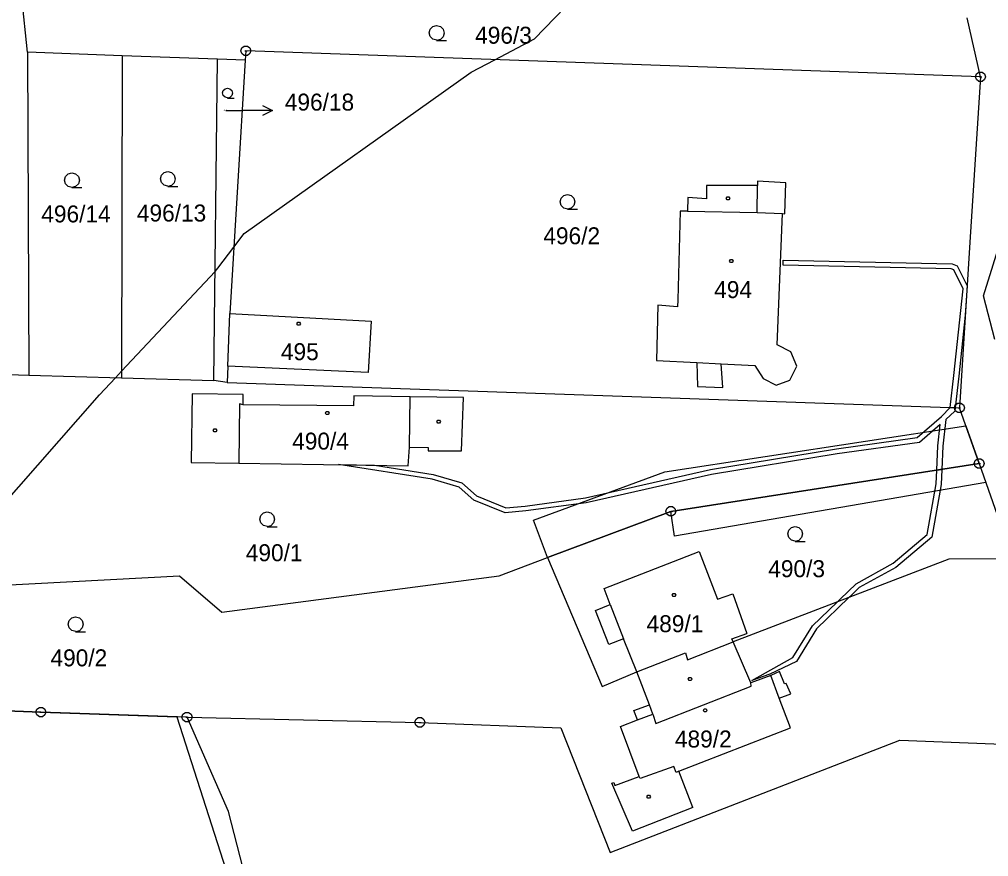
# Model space of a CAD drawing. Extents: x -759060 to -757386, y -1172273 to -1170948.
# Drawn here: x -758726 to -758628.9, y -1172062.4 to -1171978.6 of the extents above; entities that cross this region are included whole.
import ezdxf

# ---------------------------------------------------------------- set-up
doc = ezdxf.new("R2010")
doc.units = 0
for name, color, linetype in [('Vrstva 1', 7, 'Continuous'), ('Vrstva 11', 7, 'Continuous'), ('Vrstva 12', 7, 'Continuous'), ('Vrstva 13', 7, 'Continuous'), ('Vrstva 2', 7, 'Continuous'), ('Vrstva 3', 7, 'Continuous'), ('Vrstva 4', 7, 'Continuous'), ('Vrstva 5', 7, 'Continuous'), ('Vrstva 7', 7, 'Continuous'), ('Vrstva 8', 7, 'Continuous')]:
    doc.layers.add(name, color=color, linetype=linetype)

msp = doc.modelspace()

# ---------------------------------------------------------------- linework, layer by layer
at = {"layer": 'Vrstva 1'}
for p, q in [((-758725.21, -1171981.86), (-758725.83, -1171975.88)), ((-758629.66, -1171984.32), (-758631.02, -1171978.42)), ((-758715.71, -1171982.2), (-758725.21, -1171981.86)), ((-758725.21, -1171981.86), (-758725.08, -1172014.22)), ((-758703.31, -1171981.71), (-758703.37, -1171982.64)), ((-758629.66, -1171984.32), (-758703.31, -1171981.71)), ((-758715.71, -1171982.2), (-758715.79, -1172014.48)), ((-758706.17, -1171982.54), (-758715.71, -1171982.2)), ((-758706.54, -1172014.75), (-758706.17, -1171982.54)), ((-758703.37, -1171982.64), (-758706.17, -1171982.54)), ((-758703.37, -1171982.64), (-758704.93, -1172008.04)), ((-758629.66, -1171984.32), (-758630.72, -1172000.87)), ((-758649.18, -1171994.93), (-758652.01, -1171994.76)), ((-758652.01, -1171994.76), (-758652.01, -1171995.22)), ((-758657.12, -1171995.19), (-758657.13, -1171996.55)), ((-758652.01, -1171995.22), (-758657.12, -1171995.19)), ((-758649.27, -1171998.03), (-758649.18, -1171994.93)), ((-758659, -1171996.41), (-758659.04, -1171997.79)), ((-758657.13, -1171996.55), (-758659, -1171996.41)), ((-758629.38, -1172006.27), (-758626.38, -1171996.63)), ((-758659.77, -1171997.77), (-758660.02, -1172006.66)), ((-758659.04, -1171997.79), (-758659.77, -1171997.77)), ((-758650.04, -1172011.16), (-758649.52, -1171998.02)), ((-758649.52, -1171998.02), (-758649.27, -1171998.03)), ((-758630.72, -1172000.87), (-758631.78, -1172017.48)), ((-758628.23, -1172010.63), (-758629.38, -1172006.27)), ((-758662.02, -1172007.18), (-758662.16, -1172012.73)), ((-758660.04, -1172007.36), (-758662.02, -1172007.18)), ((-758660.02, -1172006.66), (-758660.04, -1172007.36)), ((-758705.13, -1172013.3), (-758704.93, -1172008.04)), ((-758704.93, -1172008.04), (-758690.76, -1172008.81)), ((-758690.76, -1172008.81), (-758691.04, -1172013.93)), ((-758648.68, -1172011.88), (-758650.04, -1172011.16)), ((-758648.07, -1172013.3), (-758648.68, -1172011.88)), ((-758662.16, -1172012.73), (-758658.11, -1172012.94)), ((-758658.11, -1172012.94), (-758658.03, -1172015.35)), ((-758655.5, -1172015.44), (-758655.67, -1172013.07)), ((-758655.67, -1172013.07), (-758652.28, -1172013.25)), ((-758652.28, -1172013.25), (-758651.45, -1172014.53)), ((-758736.7, -1172013.85), (-758725.08, -1172014.22)), ((-758725.08, -1172014.22), (-758715.79, -1172014.48)), ((-758705.13, -1172013.3), (-758705.19, -1172014.94)), ((-758691.04, -1172013.93), (-758705.13, -1172013.3)), ((-758648.78, -1172014.7), (-758648.07, -1172013.3)), ((-758715.79, -1172014.48), (-758706.54, -1172014.75)), ((-758705.19, -1172014.94), (-758706.54, -1172014.75)), ((-758705.19, -1172014.94), (-758631.78, -1172017.48)), ((-758651.45, -1172014.53), (-758650.15, -1172015.2)), ((-758650.15, -1172015.2), (-758648.78, -1172014.7)), ((-758708.7, -1172016.08), (-758708.81, -1172022.94)), ((-758703.58, -1172016.15), (-758708.7, -1172016.08)), ((-758703.6, -1172017.19), (-758703.58, -1172016.15)), ((-758658.03, -1172015.35), (-758655.5, -1172015.44)), ((-758692.5, -1172016.26), (-758692.52, -1172017.27)), ((-758686.83, -1172016.36), (-758692.5, -1172016.26)), ((-758681.5, -1172016.44), (-758686.83, -1172016.36)), ((-758681.71, -1172021.78), (-758681.5, -1172016.44)), ((-758692.52, -1172017.27), (-758703.6, -1172017.19)), ((-758629.8, -1172023.06), (-758631.78, -1172017.48)), ((-758687.04, -1172023.27), (-758686.91, -1172021.41)), ((-758686.91, -1172021.41), (-758685.03, -1172021.45)), ((-758685.03, -1172021.45), (-758685.03, -1172021.78)), ((-758685.03, -1172021.78), (-758681.71, -1172021.78)), ((-758708.81, -1172022.94), (-758704.01, -1172023.01)), ((-758704.01, -1172023.01), (-758687.04, -1172023.27)), ((-758660.71, -1172027.85), (-758629.8, -1172023.06)), ((-758629.8, -1172023.06), (-758626.47, -1172032.59)), ((-758673.06, -1172032.47), (-758660.71, -1172027.85)), ((-758677.91, -1172034.29), (-758673.06, -1172032.47)), ((-758673.06, -1172032.47), (-758667.58, -1172045.39)), ((-758667.4, -1172035.58), (-758657.86, -1172031.86)), ((-758657.86, -1172031.86), (-758656.02, -1172036.64)), ((-758632.84, -1172032.64), (-758654.45, -1172040.92)), ((-758626.47, -1172032.59), (-758632.84, -1172032.64)), ((-758730.18, -1172035.39), (-758709.98, -1172034.31)), ((-758709.98, -1172034.31), (-758705.72, -1172037.95)), ((-758705.72, -1172037.95), (-758677.91, -1172034.29)), ((-758666.78, -1172037.19), (-758667.4, -1172035.58)), ((-758656.02, -1172036.64), (-758654.48, -1172036.1)), ((-758654.48, -1172036.1), (-758653.08, -1172040.09)), ((-758668.28, -1172037.77), (-758666.78, -1172037.19)), ((-758666.93, -1172041.19), (-758668.28, -1172037.77)), ((-758654.58, -1172040.62), (-758653.08, -1172040.09)), ((-758665.46, -1172040.63), (-758666.93, -1172041.19)), ((-758664.11, -1172043.92), (-758665.46, -1172040.63)), ((-758659.03, -1172042.73), (-758654.45, -1172040.92)), ((-758654.45, -1172040.92), (-758654.58, -1172040.62)), ((-758652.7, -1172045.02), (-758654.45, -1172040.92)), ((-758664.11, -1172043.92), (-758659.25, -1172042.03)), ((-758659.25, -1172042.03), (-758659.03, -1172042.73)), ((-758667.58, -1172045.39), (-758664.11, -1172043.92)), ((-758662.86, -1172047.22), (-758664.11, -1172043.92)), ((-758650.67, -1172044.29), (-758652.7, -1172045.02)), ((-758649.83, -1172043.9), (-758650.67, -1172044.29)), ((-758649.31, -1172045.14), (-758649.83, -1172043.9)), ((-758649.16, -1172045.08), (-758649.31, -1172045.14)), ((-758648.69, -1172046.11), (-758649.16, -1172045.08)), ((-758649.85, -1172046.56), (-758648.69, -1172046.11)), ((-758723.86, -1172047.96), (-758759.81, -1172046.67)), ((-758664.41, -1172047.81), (-758662.86, -1172047.22)), ((-758648.72, -1172049.53), (-758649.85, -1172046.56)), ((-758709.21, -1172048.46), (-758723.86, -1172047.96)), ((-758664.04, -1172048.74), (-758664.41, -1172047.81)), ((-758705.06, -1172057.91), (-758709.21, -1172048.46)), ((-758709.21, -1172048.46), (-758685.87, -1172048.99)), ((-758685.87, -1172048.99), (-758671.73, -1172049.52)), ((-758665.76, -1172049.41), (-758664.04, -1172048.74)), ((-758671.73, -1172049.52), (-758666.8, -1172062.03)), ((-758663.87, -1172054.39), (-758665.76, -1172049.41)), ((-758659.92, -1172053.88), (-758648.72, -1172049.53)), ((-758666.8, -1172062.03), (-758637.74, -1172050.78)), ((-758637.74, -1172050.78), (-758619.88, -1172051.45)), ((-758658.5, -1172057.52), (-758659.92, -1172053.88)), ((-758666.62, -1172055.09), (-758666.42, -1172055.02)), ((-758666.42, -1172055.02), (-758666.31, -1172055.31)), ((-758666.31, -1172055.31), (-758663.87, -1172054.39)), ((-758664.54, -1172059.87), (-758666.62, -1172055.09)), ((-758702.71, -1172066.93), (-758705.06, -1172057.91)), ((-758658.5, -1172057.52), (-758664.54, -1172059.87))]:
    msp.add_line(p, q, dxfattribs=at)
at = {"layer": 'Vrstva 11'}
for p, q in [((-758674.37, -1171980.52), (-758671.32, -1171977.34)), ((-758678.34, -1171982.6), (-758674.37, -1171980.52)), ((-758680.73, -1171983.85), (-758678.34, -1171982.6)), ((-758703.49, -1172000), (-758680.73, -1171983.85)), ((-758704.52, -1172001.37), (-758703.5, -1172000.01)), ((-758703.5, -1172000.01), (-758703.49, -1172000)), ((-758706.11, -1172003.48), (-758704.52, -1172001.37)), ((-758706.41, -1172003.81), (-758706.11, -1172003.48)), ((-758715.79, -1172013.81), (-758706.41, -1172003.81)), ((-758716.4, -1172014.46), (-758715.79, -1172013.81)), ((-758717.99, -1172016.16), (-758716.4, -1172014.46)), ((-758733.18, -1172033.48), (-758717.99, -1172016.16)), ((-758745.27, -1172047.19), (-758723.86, -1172047.96)), ((-758723.86, -1172047.96), (-758710.22, -1172048.43)), ((-758710.22, -1172048.43), (-758704.29, -1172066.92))]:
    msp.add_line(p, q, dxfattribs=at)
at = {"layer": 'Vrstva 12'}
for p, q in [((-758659.77, -1171997.77), (-758660.02, -1172006.66)), ((-758659.04, -1171997.79), (-758659.77, -1171997.77)), ((-758659.04, -1171997.79), (-758652.07, -1171997.92)), ((-758652.07, -1171997.92), (-758649.52, -1171998.02)), ((-758650.04, -1172011.16), (-758649.52, -1171998.02)), ((-758662.02, -1172007.18), (-758662.16, -1172012.73)), ((-758660.04, -1172007.36), (-758662.02, -1172007.18)), ((-758660.02, -1172006.66), (-758660.04, -1172007.36)), ((-758705.13, -1172013.3), (-758704.93, -1172008.04)), ((-758704.93, -1172008.04), (-758690.76, -1172008.81)), ((-758690.76, -1172008.81), (-758691.04, -1172013.93)), ((-758648.68, -1172011.88), (-758650.04, -1172011.16)), ((-758648.07, -1172013.3), (-758648.68, -1172011.88)), ((-758662.16, -1172012.73), (-758658.11, -1172012.94)), ((-758658.11, -1172012.94), (-758655.67, -1172013.07)), ((-758655.67, -1172013.07), (-758652.28, -1172013.25)), ((-758652.28, -1172013.25), (-758651.45, -1172014.53)), ((-758691.04, -1172013.93), (-758705.13, -1172013.3)), ((-758648.78, -1172014.7), (-758648.07, -1172013.3)), ((-758651.45, -1172014.53), (-758650.15, -1172015.2)), ((-758650.15, -1172015.2), (-758648.78, -1172014.7)), ((-758703.94, -1172017.06), (-758704.01, -1172023.01)), ((-758703.6, -1172017.19), (-758703.94, -1172017.06)), ((-758692.5, -1172016.26), (-758692.52, -1172017.27)), ((-758686.83, -1172016.36), (-758692.5, -1172016.26)), ((-758686.91, -1172021.41), (-758686.83, -1172016.36)), ((-758692.52, -1172017.27), (-758703.6, -1172017.19)), ((-758687.04, -1172023.27), (-758686.91, -1172021.41)), ((-758704.01, -1172023.01), (-758687.04, -1172023.27)), ((-758667.4, -1172035.58), (-758657.86, -1172031.86)), ((-758657.86, -1172031.86), (-758656.02, -1172036.64)), ((-758666.78, -1172037.19), (-758667.4, -1172035.58)), ((-758656.02, -1172036.64), (-758654.48, -1172036.1)), ((-758654.48, -1172036.1), (-758653.08, -1172040.09)), ((-758666.78, -1172037.19), (-758665.46, -1172040.63)), ((-758654.58, -1172040.62), (-758653.08, -1172040.09)), ((-758664.11, -1172043.92), (-758665.46, -1172040.63)), ((-758659.03, -1172042.73), (-758654.45, -1172040.92)), ((-758654.45, -1172040.92), (-758654.58, -1172040.62)), ((-758664.11, -1172043.92), (-758659.25, -1172042.03)), ((-758659.25, -1172042.03), (-758659.03, -1172042.73)), ((-758650.67, -1172044.29), (-758652.7, -1172045.02)), ((-758649.85, -1172046.56), (-758650.67, -1172044.29)), ((-758652.65, -1172045.36), (-758652.7, -1172045.02)), ((-758662.21, -1172049.09), (-758652.65, -1172045.36)), ((-758648.72, -1172049.53), (-758649.85, -1172046.56)), ((-758664.04, -1172048.74), (-758662.51, -1172048.15)), ((-758662.51, -1172048.15), (-758662.21, -1172049.09)), ((-758665.76, -1172049.41), (-758664.04, -1172048.74)), ((-758663.87, -1172054.39), (-758665.76, -1172049.41)), ((-758659.92, -1172053.88), (-758648.72, -1172049.53)), ((-758660.42, -1172053.39), (-758663.79, -1172054.61)), ((-758660.19, -1172053.99), (-758660.42, -1172053.39)), ((-758659.92, -1172053.88), (-758660.19, -1172053.99)), ((-758663.79, -1172054.61), (-758663.87, -1172054.39))]:
    msp.add_line(p, q, dxfattribs=at)
at = {"layer": 'Vrstva 13'}
for p, q in [((-758649.46, -1172003.17), (-758649.44, -1172002.67)), ((-758632.61, -1172003.56), (-758649.46, -1172003.17)), ((-758649.44, -1172002.67), (-758632.51, -1172003.06)), ((-758632.35, -1172003.66), (-758632.61, -1172003.56)), ((-758632.51, -1172003.06), (-758631.99, -1172003.26)), ((-758631.99, -1172003.26), (-758631, -1172005.25)), ((-758631.39, -1172005.57), (-758632.35, -1172003.66)), ((-758631, -1172005.25), (-758631.19, -1172008.19)), ((-758632.34, -1172014.25), (-758631.39, -1172005.57)), ((-758631.19, -1172008.19), (-758631.84, -1172014.31)), ((-758632.7, -1172017.45), (-758632.34, -1172014.25)), ((-758631.84, -1172014.31), (-758632.2, -1172017.47)), ((-758633.56, -1172018.33), (-758632.7, -1172017.45)), ((-758632.23, -1172017.8), (-758633.15, -1172018.64)), ((-758632.7, -1172017.45), (-758632.2, -1172017.47)), ((-758632.2, -1172017.47), (-758632.7, -1172017.45)), ((-758632.2, -1172017.47), (-758632.23, -1172017.8)), ((-758636, -1172020.46), (-758633.56, -1172018.33)), ((-758633.15, -1172018.64), (-758633.44, -1172021.32)), ((-758661.32, -1172023.9), (-758631.14, -1172019.28)), ((-758633.71, -1172019.13), (-758635.78, -1172020.94)), ((-758633.94, -1172021.28), (-758633.71, -1172019.13)), ((-758631.14, -1172019.28), (-758629.8, -1172023.06)), ((-758644.11, -1172021.58), (-758636, -1172020.46)), ((-758635.78, -1172020.94), (-758644.03, -1172022.08)), ((-758656.73, -1172023.65), (-758644.11, -1172021.58)), ((-758634.05, -1172023.72), (-758633.94, -1172021.28)), ((-758633.44, -1172021.32), (-758633.55, -1172023.64)), ((-758644.03, -1172022.08), (-758656.63, -1172024.15)), ((-758684.64, -1172024.62), (-758694.03, -1172023.16)), ((-758694.03, -1172023.16), (-758690.42, -1172023.22)), ((-758690.42, -1172023.22), (-758684.54, -1172024.14)), ((-758674.47, -1172028.73), (-758661.32, -1172023.9)), ((-758669.27, -1172026.5), (-758656.73, -1172023.65)), ((-758629.8, -1172023.06), (-758660.71, -1172027.85)), ((-758660.71, -1172027.85), (-758629.8, -1172023.06)), ((-758634.12, -1172025.1), (-758634.05, -1172023.72)), ((-758633.55, -1172023.64), (-758634.05, -1172023.72)), ((-758634.05, -1172023.72), (-758633.55, -1172023.64)), ((-758633.55, -1172023.64), (-758633.62, -1172025.16)), ((-758629.8, -1172023.06), (-758629.14, -1172024.94)), ((-758681.92, -1172025.42), (-758684.64, -1172024.62)), ((-758684.54, -1172024.14), (-758681.66, -1172024.98)), ((-758656.63, -1172024.15), (-758669.19, -1172027)), ((-758629.14, -1172024.94), (-758660.33, -1172030.32)), ((-758680.47, -1172026.74), (-758681.92, -1172025.42)), ((-758681.66, -1172024.98), (-758680.21, -1172026.3)), ((-758635.01, -1172030.18), (-758634.12, -1172025.1)), ((-758633.62, -1172025.16), (-758634.55, -1172030.44)), ((-758677.32, -1172027.98), (-758680.47, -1172026.74)), ((-758680.21, -1172026.3), (-758677.24, -1172027.48)), ((-758675.32, -1172027.31), (-758669.27, -1172026.5)), ((-758675.26, -1172027.81), (-758677.32, -1172027.98)), ((-758677.24, -1172027.48), (-758675.32, -1172027.31)), ((-758669.19, -1172027), (-758675.26, -1172027.81)), ((-758660.71, -1172027.85), (-758673.06, -1172032.47)), ((-758660.33, -1172030.32), (-758660.71, -1172027.85)), ((-758673.06, -1172032.47), (-758674.47, -1172028.73)), ((-758638.42, -1172033.05), (-758635.01, -1172030.18)), ((-758634.55, -1172030.44), (-758638.14, -1172033.47)), ((-758642.13, -1172035.09), (-758638.42, -1172033.05)), ((-758638.14, -1172033.47), (-758641.83, -1172035.49)), ((-758643.74, -1172036.64), (-758642.13, -1172035.09)), ((-758641.83, -1172035.49), (-758642.58, -1172036.21)), ((-758642.86, -1172036.48), (-758646.1, -1172039.62)), ((-758642.58, -1172036.21), (-758642.86, -1172036.48)), ((-758646.5, -1172039.3), (-758644.04, -1172036.93)), ((-758644.04, -1172036.93), (-758643.74, -1172036.64)), ((-758648.48, -1172042.5), (-758646.5, -1172039.3)), ((-758646.1, -1172039.62), (-758648.12, -1172042.88)), ((-758652.59, -1172044.8), (-758648.48, -1172042.5)), ((-758648.12, -1172042.88), (-758650.8, -1172044.16)), ((-758650.8, -1172044.16), (-758652.59, -1172044.8))]:
    msp.add_line(p, q, dxfattribs=at)
at = {"layer": 'Vrstva 3'}
for points in [[(-758684.18, -1171980.66), (-758684.56, -1171980.56), (-758684.83, -1171980.29), (-758684.93, -1171979.92), (-758684.83, -1171979.55), (-758684.56, -1171979.28), (-758684.19, -1171979.18), (-758683.82, -1171979.28), (-758683.55, -1171979.55), (-758683.45, -1171979.93), (-758683.55, -1171980.31), (-758683.82, -1171980.58), (-758684.2, -1171980.68), (-758683.2, -1171980.68)], [(-758705.15, -1171986.43), (-758705.405, -1171986.363), (-758705.586, -1171986.182), (-758705.652, -1171985.934), (-758705.586, -1171985.686), (-758705.405, -1171985.505), (-758705.157, -1171985.438), (-758704.909, -1171985.505), (-758704.728, -1171985.686), (-758704.661, -1171985.941), (-758704.728, -1171986.196), (-758704.909, -1171986.376), (-758705.163, -1171986.443), (-758704.493, -1171986.443)], [(-758711.13, -1171995.28), (-758711.51, -1171995.18), (-758711.78, -1171994.91), (-758711.88, -1171994.54), (-758711.78, -1171994.17), (-758711.51, -1171993.9), (-758711.14, -1171993.8), (-758710.77, -1171993.9), (-758710.5, -1171994.17), (-758710.4, -1171994.55), (-758710.5, -1171994.93), (-758710.77, -1171995.2), (-758711.15, -1171995.3), (-758710.15, -1171995.3)], [(-758720.74, -1171995.4), (-758721.12, -1171995.3), (-758721.39, -1171995.03), (-758721.49, -1171994.66), (-758721.39, -1171994.29), (-758721.12, -1171994.02), (-758720.75, -1171993.92), (-758720.38, -1171994.02), (-758720.11, -1171994.29), (-758720.01, -1171994.67), (-758720.11, -1171995.05), (-758720.38, -1171995.32), (-758720.76, -1171995.42), (-758719.76, -1171995.42)], [(-758671.05, -1171997.57), (-758671.43, -1171997.47), (-758671.7, -1171997.2), (-758671.8, -1171996.83), (-758671.7, -1171996.46), (-758671.43, -1171996.19), (-758671.06, -1171996.09), (-758670.69, -1171996.19), (-758670.42, -1171996.46), (-758670.32, -1171996.84), (-758670.42, -1171997.22), (-758670.69, -1171997.49), (-758671.07, -1171997.59), (-758670.07, -1171997.59)], [(-758701.16, -1172029.36), (-758701.54, -1172029.26), (-758701.81, -1172028.99), (-758701.91, -1172028.62), (-758701.81, -1172028.25), (-758701.54, -1172027.98), (-758701.17, -1172027.88), (-758700.8, -1172027.98), (-758700.53, -1172028.25), (-758700.43, -1172028.63), (-758700.53, -1172029.01), (-758700.8, -1172029.28), (-758701.18, -1172029.38), (-758700.18, -1172029.38)], [(-758648.24, -1172030.83), (-758648.62, -1172030.73), (-758648.89, -1172030.46), (-758648.99, -1172030.09), (-758648.89, -1172029.72), (-758648.62, -1172029.45), (-758648.25, -1172029.35), (-758647.88, -1172029.45), (-758647.61, -1172029.72), (-758647.51, -1172030.1), (-758647.61, -1172030.48), (-758647.88, -1172030.75), (-758648.26, -1172030.85), (-758647.26, -1172030.85)], [(-758720.37, -1172039.88), (-758720.75, -1172039.78), (-758721.02, -1172039.51), (-758721.12, -1172039.14), (-758721.02, -1172038.77), (-758720.75, -1172038.5), (-758720.38, -1172038.4), (-758720.01, -1172038.5), (-758719.74, -1172038.77), (-758719.64, -1172039.15), (-758719.74, -1172039.53), (-758720.01, -1172039.8), (-758720.39, -1172039.9), (-758719.39, -1172039.9)]]:
    msp.add_lwpolyline(points, dxfattribs=at)
at = {"layer": 'Vrstva 4'}
for p, q in [((-758652.07, -1171997.92), (-758652.01, -1171995.22)), ((-758659.04, -1171997.79), (-758652.07, -1171997.92)), ((-758652.07, -1171997.92), (-758649.52, -1171998.02)), ((-758658.11, -1172012.94), (-758655.67, -1172013.07)), ((-758703.94, -1172017.06), (-758704.01, -1172023.01)), ((-758703.6, -1172017.19), (-758703.94, -1172017.06)), ((-758686.91, -1172021.41), (-758686.83, -1172016.36)), ((-758666.78, -1172037.19), (-758665.46, -1172040.63)), ((-758649.85, -1172046.56), (-758650.67, -1172044.29)), ((-758652.65, -1172045.36), (-758652.7, -1172045.02)), ((-758662.21, -1172049.09), (-758652.65, -1172045.36)), ((-758662.51, -1172048.15), (-758662.86, -1172047.22)), ((-758664.04, -1172048.74), (-758662.51, -1172048.15)), ((-758662.51, -1172048.15), (-758662.21, -1172049.09)), ((-758660.42, -1172053.39), (-758663.79, -1172054.61)), ((-758660.19, -1172053.99), (-758660.42, -1172053.39)), ((-758659.92, -1172053.88), (-758660.19, -1172053.99)), ((-758663.79, -1172054.61), (-758663.87, -1172054.39))]:
    msp.add_line(p, q, dxfattribs=at)
at = {"layer": 'Vrstva 5'}
for points in [[(-758654.89, -1171996.35), (-758654.8, -1171996.5), (-758654.89, -1171996.65), (-758655.07, -1171996.65), (-758655.16, -1171996.5), (-758655.07, -1171996.35)], [(-758654.56, -1172002.62), (-758654.47, -1172002.77), (-758654.56, -1172002.92), (-758654.74, -1172002.92), (-758654.83, -1172002.77), (-758654.74, -1172002.62)], [(-758697.93, -1172008.9), (-758697.84, -1172009.05), (-758697.93, -1172009.2), (-758698.11, -1172009.2), (-758698.2, -1172009.05), (-758698.11, -1172008.9)], [(-758695.07, -1172017.85), (-758694.98, -1172018), (-758695.07, -1172018.15), (-758695.25, -1172018.15), (-758695.34, -1172018), (-758695.25, -1172017.85)], [(-758683.89, -1172018.7), (-758683.8, -1172018.85), (-758683.89, -1172019), (-758684.07, -1172019), (-758684.16, -1172018.85), (-758684.07, -1172018.7)], [(-758706.33, -1172019.58), (-758706.24, -1172019.73), (-758706.33, -1172019.88), (-758706.51, -1172019.88), (-758706.6, -1172019.73), (-758706.51, -1172019.58)], [(-758660.31, -1172036.09), (-758660.22, -1172036.24), (-758660.31, -1172036.39), (-758660.49, -1172036.39), (-758660.58, -1172036.24), (-758660.49, -1172036.09)], [(-758658.69, -1172044.49), (-758658.6, -1172044.64), (-758658.69, -1172044.79), (-758658.87, -1172044.79), (-758658.96, -1172044.64), (-758658.87, -1172044.49)], [(-758657.18, -1172047.62), (-758657.09, -1172047.77), (-758657.18, -1172047.92), (-758657.36, -1172047.92), (-758657.45, -1172047.77), (-758657.36, -1172047.62)], [(-758662.85, -1172056.28), (-758662.76, -1172056.43), (-758662.85, -1172056.58), (-758663.03, -1172056.58), (-758663.12, -1172056.43), (-758663.03, -1172056.28)]]:
    msp.add_lwpolyline(points, close=True, dxfattribs=at)
at = {"layer": 'Vrstva 7'}
for p in [(-758705.32, -1171987.7), (-758700.65, -1171987.701)]:
    msp.add_line(p, (-758703.65, -1171987.7), dxfattribs=at)
msp.add_lwpolyline([(-758701.65, -1171987.201), (-758700.65, -1171987.701), (-758701.65, -1171988.201)], dxfattribs=at)
at = {"layer": 'Vrstva 8'}
for p, q in [((-758703.43, -1171981.71), (-758703.19, -1171981.71)), ((-758629.78, -1171984.32), (-758629.54, -1171984.32)), ((-758631.9, -1172017.48), (-758631.66, -1172017.48)), ((-758629.92, -1172023.06), (-758629.68, -1172023.06)), ((-758660.83, -1172027.85), (-758660.59, -1172027.85)), ((-758723.98, -1172047.96), (-758723.74, -1172047.96)), ((-758709.33, -1172048.46), (-758709.09, -1172048.46)), ((-758685.99, -1172048.99), (-758685.75, -1172048.99))]:
    msp.add_line(p, q, dxfattribs=at)
for points in [[(-758703.16, -1171981.23), (-758702.91, -1171981.41), (-758702.81, -1171981.7), (-758702.91, -1171981.99), (-758703.16, -1171982.17), (-758703.47, -1171982.17), (-758703.72, -1171981.99), (-758703.82, -1171981.7), (-758703.72, -1171981.41), (-758703.47, -1171981.23)], [(-758629.51, -1171983.84), (-758629.26, -1171984.02), (-758629.16, -1171984.31), (-758629.26, -1171984.6), (-758629.51, -1171984.78), (-758629.82, -1171984.78), (-758630.07, -1171984.6), (-758630.17, -1171984.31), (-758630.07, -1171984.02), (-758629.82, -1171983.84)], [(-758631.63, -1172017), (-758631.38, -1172017.18), (-758631.28, -1172017.47), (-758631.38, -1172017.76), (-758631.63, -1172017.94), (-758631.94, -1172017.94), (-758632.19, -1172017.76), (-758632.29, -1172017.47), (-758632.19, -1172017.18), (-758631.94, -1172017)], [(-758629.65, -1172022.58), (-758629.4, -1172022.76), (-758629.3, -1172023.05), (-758629.4, -1172023.34), (-758629.65, -1172023.52), (-758629.96, -1172023.52), (-758630.21, -1172023.34), (-758630.31, -1172023.05), (-758630.21, -1172022.76), (-758629.96, -1172022.58)], [(-758660.56, -1172027.37), (-758660.31, -1172027.55), (-758660.21, -1172027.84), (-758660.31, -1172028.13), (-758660.56, -1172028.31), (-758660.87, -1172028.31), (-758661.12, -1172028.13), (-758661.22, -1172027.84), (-758661.12, -1172027.55), (-758660.87, -1172027.37)], [(-758723.71, -1172047.48), (-758723.46, -1172047.66), (-758723.36, -1172047.95), (-758723.46, -1172048.24), (-758723.71, -1172048.42), (-758724.02, -1172048.42), (-758724.27, -1172048.24), (-758724.37, -1172047.95), (-758724.27, -1172047.66), (-758724.02, -1172047.48)], [(-758709.06, -1172047.98), (-758708.81, -1172048.16), (-758708.71, -1172048.45), (-758708.81, -1172048.74), (-758709.06, -1172048.92), (-758709.37, -1172048.92), (-758709.62, -1172048.74), (-758709.72, -1172048.45), (-758709.62, -1172048.16), (-758709.37, -1172047.98)], [(-758685.72, -1172048.51), (-758685.47, -1172048.69), (-758685.37, -1172048.98), (-758685.47, -1172049.27), (-758685.72, -1172049.45), (-758686.03, -1172049.45), (-758686.28, -1172049.27), (-758686.38, -1172048.98), (-758686.28, -1172048.69), (-758686.03, -1172048.51)]]:
    msp.add_lwpolyline(points, close=True, dxfattribs=at)

# ---------------------------------------------------------------- texts
at = {"layer": 'Vrstva 2'}
for s, height, p in [('496/3', 1.7, (-758680.333, -1171981)), ('496/18', 0.1, (-758705.543, -1171987.7)), ('496/14', 1.7, (-758723.823, -1171998.9)), ('496/13', 1.7, (-758714.243, -1171998.81)), ('496/2', 1.7, (-758673.493, -1172001.09)), ('494', 1.7, (-758656.363, -1172006.48)), ('495', 1.7, (-758699.803, -1172012.7)), ('490/4', 1.7, (-758698.673, -1172021.66)), ('490/1', 1.7, (-758703.323, -1172032.84)), ('490/3', 1.7, (-758650.943, -1172034.44)), ('489/1', 1.7, (-758663.143, -1172039.95)), ('490/2', 1.7, (-758722.903, -1172043.37)), ('489/2', 1.7, (-758660.303, -1172051.5))]:
    msp.add_text(s, height=height, dxfattribs=at).set_placement(p)
at = {"layer": 'Vrstva 7'}
msp.add_text('496/18', height=1.7, dxfattribs=at).set_placement((-758699.413, -1171987.7))

doc.saveas('drawing.dxf')
